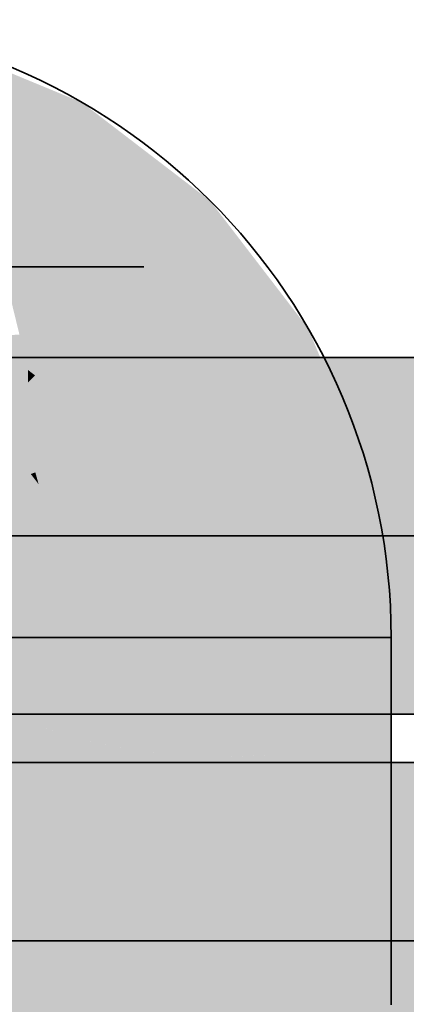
# Model space of a CAD drawing. Extents: x -459 to 541, y -543 to 550.
# Tile 433 of 577: x 88.86 to 90.76, y 380.49 to 385.35. Entities that reach past the tile are written whole.
import ezdxf

# ---------------------------------------------------------------- set-up
doc = ezdxf.new("R2010")
doc.units = 0
doc.layers.get('0').update_dxf_attribs({"lineweight": 35})
doc.layers.add('0-Shading', color=7, linetype='Continuous', lineweight=35)
doc.layers.add('H_Ruecklauf', color=5, linetype='Continuous', lineweight=35, true_color=0x0000ff)
doc.layers.add('H_Vorlauf', color=1, linetype='Continuous', lineweight=35, true_color=0xff0000)

# ---------------------------------------------------------------- blocks, each defined once
blk = doc.blocks.new('Shading-A07ALAKV1N', base_point=(152.5692, 260.2956))
at = {"layer": '0-Shading', "color": 174, "true_color": 0x000090}
for points in [[(88.4289, 385.2434), (88.4182, 385.2033), (89.1645, 384.9387), (89.1438, 384.9027)], [(89.1645, 384.9387), (89.1438, 384.9027), (89.7962, 384.454), (89.7668, 384.4246)], [(89.7962, 384.454), (89.7668, 384.4246), (90.2809, 383.8224), (90.2449, 383.8016)], [(90.2809, 383.8224), (90.2449, 383.8016), (90.5856, 383.0867), (90.5455, 383.076)], [(63.614, 383.6505), (144.634, 383.6505), (63.8378, 383.6805), (145.8319, 383.6805)], [(90.5856, 383.0867), (90.5455, 383.076), (90.6895, 382.2973), (90.648, 382.2973)], [(90.6895, 382.0676), (90.6895, 382.2973), (90.648, 381.9427), (90.648, 382.2973)], [(90.6895, 380.4854), (90.6895, 382.0676), (90.648, 380.4854), (90.648, 381.9427)], [(64.0695, 381.9204), (142.4319, 381.9204), (63.8378, 381.9504), (141.3499, 381.9504)]]:
    blk.add_solid(points, dxfattribs=at)
at = {"layer": '0-Shading', "color": 174, "true_color": 0x0000af}
for points in [[(88.4182, 385.2033), (88.3866, 385.0855), (89.1438, 384.9027), (89.0828, 384.7972)], [(89.1438, 384.9027), (89.0828, 384.7972), (89.7668, 384.4246), (89.6806, 384.3384)], [(89.7668, 384.4246), (89.6806, 384.3384), (90.2449, 383.8016), (90.1394, 383.7406)], [(90.2449, 383.8016), (90.1394, 383.7406), (90.5455, 383.076), (90.4277, 383.0444)], [(90.5455, 383.076), (90.4277, 383.0444), (90.648, 382.2973), (90.5261, 382.2973)]]:
    blk.add_solid(points, dxfattribs=at)
at = {"layer": '0-Shading', "color": 172, "true_color": 0x0000cc}
for points in [[(88.3866, 385.0855), (88.3364, 384.8983), (89.0828, 384.7972), (88.9859, 384.6293)], [(89.0828, 384.7972), (88.9859, 384.6293), (89.6806, 384.3384), (89.5435, 384.2014)], [(89.6806, 384.3384), (89.5435, 384.2014), (90.1394, 383.7406), (89.9715, 383.6437)], [(90.1394, 383.7406), (89.9715, 383.6437), (90.4277, 383.0444), (90.2405, 382.9943)], [(90.4277, 383.0444), (90.2405, 382.9943), (90.5261, 382.2973), (90.3322, 382.2973)]]:
    blk.add_solid(points, dxfattribs=at)
at = {"layer": '0-Shading', "color": 172, "true_color": 0x0000e4}
for points in [[(88.4811, 384.6421), (88.9859, 384.6293), (88.323, 384.8481), (88.3364, 384.8983)], [(88.5653, 384.5323), (88.8595, 384.4105), (88.4811, 384.6421), (88.9859, 384.6293)], [(88.9859, 384.6293), (88.8595, 384.4105), (89.5435, 384.2014), (89.3649, 384.0227)], [(89.5435, 384.2014), (89.3649, 384.0227), (89.9715, 383.6437), (89.7526, 383.5173)], [(89.9715, 383.6437), (89.7526, 383.5173), (90.2405, 382.9943), (89.9964, 382.9289)], [(141.1676, 383.2404), (142.2196, 383.4227), (63.1336, 383.2404), (63.2495, 383.4227)], [(90.2405, 382.9943), (89.9964, 382.9289), (90.3322, 382.2973), (90.0795, 382.2973)], [(88.818, 382.6131), (88.5739, 382.5477), (88.8595, 382.2973), (88.6069, 382.2973)], [(139.8154, 382.1782), (139.4676, 382.3604), (63.4133, 382.1782), (63.2495, 382.3604)], [(88.7168, 381.954), (88.8595, 381.8885), (88.6069, 382.2973), (88.8595, 382.2973)], [(90.3322, 381.7607), (90.3322, 382.2973), (90.0795, 381.7161), (90.0795, 382.2973)], [(88.8547, 380.4984), (88.8595, 380.4973), (88.6069, 382.0045), (88.8595, 381.8885)], [(90.0795, 380.4854), (90.3322, 380.4854), (90.2083, 381.7389), (90.3322, 381.7607)], [(90.0795, 380.4854), (90.2083, 381.7389), (90.0795, 381.1169)], [(90.2083, 381.7389), (90.0795, 381.7161), (90.0795, 381.1169)], [(88.6069, 380.5214), (88.8595, 380.4973), (88.6178, 380.5535)], [(88.6069, 380.5214), (88.6069, 380.4854), (88.8595, 380.4973), (88.8595, 380.4854)]]:
    blk.add_solid(points, dxfattribs=at)
at = {"layer": '0-Shading', "color": 5, "true_color": 0x0000f5}
for points in [[(88.5653, 384.5323), (88.7734, 384.2612), (88.8595, 384.4105)], [(88.8718, 384.0907), (89.3649, 384.0227), (88.7734, 384.2612), (88.8595, 384.4105)], [(88.7806, 384.1033), (88.8718, 384.0907), (88.739, 384.2017), (88.7734, 384.2612)], [(88.8718, 384.0907), (88.7806, 384.1033), (88.9312, 383.9877)], [(89.1568, 383.8146), (89.3649, 384.0227), (88.9312, 383.9877), (88.8718, 384.0907)], [(89.3649, 384.0227), (89.1568, 383.8146), (89.7526, 383.5173), (89.4978, 383.3702)], [(89.7526, 383.5173), (89.4978, 383.3702), (89.9964, 382.9289), (89.7122, 382.8527)], [(88.7103, 383.3681), (88.6808, 383.0471), (88.8847, 383.0274), (88.6916, 382.9484)], [(88.7103, 383.3681), (88.8847, 383.0274), (88.912, 383.1051)], [(140.3176, 383.0282), (141.1676, 383.2404), (63.0737, 383.0282), (63.1336, 383.2404)], [(88.8847, 383.0274), (88.9509, 383.0545), (88.912, 383.1051)], [(88.8797, 383.0134), (88.9509, 383.0545), (88.8847, 383.0274)], [(89.0793, 382.6831), (89.1022, 382.6893), (88.8797, 383.0134), (88.9509, 383.0545)], [(88.6961, 382.9073), (88.8797, 383.0134), (88.6916, 382.9484), (88.8847, 383.0274)], [(88.8797, 383.0134), (88.6961, 382.9073), (88.818, 382.6131)], [(88.818, 382.6131), (89.0793, 382.6831), (88.8782, 383.0031)], [(89.0793, 382.6831), (88.8797, 383.0134), (88.8782, 383.0031)], [(89.9964, 382.9289), (89.7122, 382.8527), (90.0795, 382.2973), (89.7853, 382.2973)], [(89.1022, 382.6893), (88.818, 382.6131), (89.1538, 382.2973), (88.8595, 382.2973)], [(139.4676, 382.3604), (139.4376, 382.5727), (63.2495, 382.3604), (63.1336, 382.5727)], [(88.988, 381.8483), (89.1538, 381.7964), (88.8595, 382.2973), (89.1538, 382.2973)], [(88.8595, 381.8885), (88.988, 381.8483), (88.8595, 382.2973)], [(90.0795, 381.7161), (90.0795, 382.2973), (89.7853, 381.7072), (89.7853, 382.2973)], [(88.9232, 380.4854), (88.8595, 381.8885), (88.8595, 380.4973)], [(88.9232, 380.4854), (89.1538, 380.4854), (88.8595, 381.8885), (89.1538, 381.7964)], [(89.9287, 381.7115), (89.7853, 380.4854), (90.0795, 381.7161), (90.0795, 381.1169)], [(89.7853, 380.4854), (89.9287, 381.7115), (89.7853, 381.1169)], [(89.9287, 381.7115), (89.7853, 381.7072), (89.7853, 381.1169)], [(89.7853, 380.4854), (90.0795, 380.4854), (90.0795, 381.1169)], [(88.8595, 380.4854), (88.9232, 380.4854), (88.8595, 380.4973)]]:
    blk.add_solid(points, dxfattribs=at)
at = {"layer": '0-Shading', "color": 5, "true_color": 0x0000fd}
for points in [[(88.7806, 384.1033), (88.856, 383.7935), (88.9312, 383.9877), (88.9909, 383.803)], [(88.9312, 383.9877), (89.0361, 383.8062), (89.1568, 383.8146)], [(88.9312, 383.9877), (88.9909, 383.803), (89.0361, 383.8062)], [(88.8961, 383.6288), (88.856, 383.7935), (88.7472, 383.7777), (88.7427, 383.7856)], [(88.7909, 383.7008), (88.8987, 383.6181), (88.7472, 383.7777), (88.8961, 383.6288)], [(88.856, 383.7935), (88.8987, 383.6181), (88.8589, 383.7937), (88.9361, 383.6931)], [(88.9361, 383.6931), (88.9909, 383.803), (88.8589, 383.7937)], [(88.9909, 383.803), (88.9361, 383.6931), (89.0286, 383.6864), (88.9792, 383.637)], [(88.9909, 383.803), (89.0286, 383.6864), (89.0361, 383.8062), (89.0772, 383.735)], [(89.0772, 383.735), (89.1568, 383.8146), (89.0361, 383.8062)], [(89.2326, 383.3597), (89.4978, 383.3702), (89.0772, 383.735), (89.1568, 383.8146)], [(89.0286, 383.6864), (89.2326, 383.3597), (89.0772, 383.735)], [(88.8987, 383.6181), (88.7909, 383.7008), (88.8985, 383.5874), (88.8129, 383.5779)], [(88.9361, 383.6931), (88.8987, 383.6181), (88.9792, 383.637), (88.9335, 383.5913)], [(89.0926, 383.4406), (89.0286, 383.6864), (88.9792, 383.637)], [(89.0286, 383.6864), (89.0926, 383.4406), (89.2326, 383.3597), (89.1414, 383.3561)], [(89.1149, 383.355), (89.0926, 383.4406), (88.9335, 383.5913), (88.9792, 383.637)], [(88.8259, 383.5046), (88.8985, 383.5874), (88.8129, 383.5779)], [(88.8985, 383.5874), (88.8259, 383.5046), (88.8983, 383.5561), (88.8291, 383.4869)], [(88.8983, 383.5561), (88.9335, 383.5913), (88.8985, 383.5874)], [(88.8983, 383.5561), (88.909, 383.2031), (88.9335, 383.5913), (88.9154, 383.1807)], [(88.8985, 383.5874), (88.9335, 383.5913), (88.8987, 383.6181)], [(88.9335, 383.5913), (88.9154, 383.1807), (89.0991, 383.1693), (88.9345, 383.1129)], [(88.9335, 383.5913), (89.0991, 383.1693), (89.1149, 383.355)], [(88.909, 383.2031), (88.8983, 383.5561), (88.8291, 383.4869)], [(88.912, 383.1051), (88.909, 383.2031), (88.7103, 383.3681), (88.8291, 383.4869)], [(89.0926, 383.4406), (89.1149, 383.355), (89.1414, 383.3561)], [(89.0991, 383.1693), (89.2244, 383.2123), (89.1149, 383.355)], [(89.1149, 383.355), (89.2244, 383.2123), (89.1414, 383.3561)], [(89.2244, 383.2123), (89.2803, 383.2446), (89.1414, 383.3561), (89.2326, 383.3597)], [(89.2803, 383.2446), (89.4978, 383.3702), (89.2326, 383.3597)], [(89.7122, 382.8527), (89.4978, 383.3702), (89.4072, 382.771), (89.2803, 383.2446)], [(89.2803, 383.2446), (89.2244, 383.2123), (89.4072, 382.771)], [(88.909, 383.2031), (88.912, 383.1051), (88.9154, 383.1807)], [(89.0965, 383.1385), (89.2244, 383.2123), (89.0991, 383.1693)], [(89.4072, 382.771), (89.2244, 383.2123), (89.1022, 382.6893), (89.0965, 383.1385)], [(88.9154, 383.1807), (88.912, 383.1051), (88.9345, 383.1129)], [(88.9509, 383.0545), (89.0965, 383.1385), (88.9345, 383.1129), (89.0991, 383.1693)], [(88.912, 383.1051), (88.9509, 383.0545), (88.9345, 383.1129)], [(89.0965, 383.1385), (88.9509, 383.0545), (89.1022, 382.6893)], [(139.7275, 382.8004), (140.3176, 383.0282), (63.0737, 382.8004), (63.0737, 383.0282)], [(89.7122, 382.8527), (89.4072, 382.771), (89.7853, 382.2973), (89.4695, 382.2973)], [(139.4376, 382.5727), (139.7275, 382.8004), (63.1336, 382.5727), (63.0737, 382.8004)], [(89.4072, 382.771), (89.1022, 382.6893), (89.4695, 382.2973), (89.1538, 382.2973)], [(89.2542, 381.7768), (89.4695, 381.7346), (89.1538, 382.2973), (89.4695, 382.2973)], [(89.1538, 381.7964), (89.2542, 381.7768), (89.1538, 382.2973)], [(89.5068, 381.7314), (89.7853, 381.7072), (89.4695, 382.2973), (89.7853, 382.2973)], [(89.4695, 381.7346), (89.5068, 381.7314), (89.4695, 382.2973)], [(89.1538, 380.4854), (89.4695, 381.1631), (89.1538, 381.7964), (89.4695, 381.7346)], [(89.6045, 381.7229), (89.4695, 381.7346), (89.4695, 381.1631)], [(89.4695, 380.4854), (89.6045, 381.7229), (89.4695, 381.1631)], [(89.6045, 381.7229), (89.4695, 380.4854), (89.7853, 381.7072), (89.7853, 381.1169)], [(89.1538, 380.4854), (89.4695, 380.4854), (89.4695, 381.1631)], [(89.4695, 380.4854), (89.7853, 380.4854), (89.7853, 381.1169)]]:
    blk.add_solid(points, dxfattribs=at)
at = {"layer": '0-Shading', "color": 174, "true_color": 0x0000b0}
for points in [[(144.634, 383.6505), (63.614, 383.6505), (143.402, 383.5626), (63.4133, 383.5626)], [(90.648, 381.9427), (90.648, 382.2973), (90.5261, 381.838), (90.5261, 382.2973)], [(140.4574, 382.0383), (63.614, 382.0383), (141.3499, 381.9504), (63.8378, 381.9504)], [(90.648, 380.4854), (90.648, 381.9427), (90.5261, 380.4854), (90.5261, 381.838)]]:
    blk.add_solid(points, dxfattribs=at)
at = {"layer": '0-Shading', "color": 172, "true_color": 0x0000cd}
for points in [[(143.402, 383.5626), (63.4133, 383.5626), (142.2196, 383.4227), (63.2495, 383.4227)], [(90.5261, 381.838), (90.5261, 382.2973), (90.3322, 381.7607), (90.3322, 382.2973)], [(140.4574, 382.0383), (139.8154, 382.1782), (63.614, 382.0383), (63.4133, 382.1782)], [(90.5261, 380.4854), (90.5261, 381.838), (90.3322, 380.4854), (90.3322, 381.7607)]]:
    blk.add_solid(points, dxfattribs=at)
blk = doc.blocks.new('Shading-A07ALAKX1N', base_point=(152.5493, 262.2348))
at = {"layer": '0-Shading', "color": 14, "true_color": 0x900000}
blk.add_solid([(1.0785, 381.6805), (1.4161, 381.6505), (141.9682, 381.6805), (140.7704, 381.6505)], dxfattribs=at)
at = {"layer": '0-Shading', "color": 14, "true_color": 0xb00000}
blk.add_solid([(1.4161, 381.6505), (1.8143, 381.5626), (140.7704, 381.6505), (139.5383, 381.5626)], dxfattribs=at)
at = {"layer": '0-Shading', "color": 12, "true_color": 0xcd0000}
for points in [[(139.5383, 381.5626), (1.8143, 381.5626), (138.54, 381.4445)], [(138.54, 381.4445), (1.8143, 381.5626), (2.3841, 381.4227), (1.9647, 381.5138)], [(138.54, 381.4445), (2.3841, 381.4227), (138.3559, 381.4227)]]:
    blk.add_solid(points, dxfattribs=at)
at = {"layer": '0-Shading', "color": 12, "true_color": 0xe40000}
blk.add_solid([(2.3841, 381.4227), (2.9939, 381.2404), (138.3559, 381.4227), (137.3039, 381.2404)], dxfattribs=at)
at = {"layer": '0-Shading', "color": 1, "true_color": 0xf50000}
for points in [[(2.9939, 381.2404), (3.5283, 381.0282), (137.3039, 381.2404), (136.4539, 381.0282)], [(129.2177, 380.5727), (4.2325, 380.5727), (129.1131, 380.3604), (4.3543, 380.3604)]]:
    blk.add_solid(points, dxfattribs=at)
at = {"layer": '0-Shading', "color": 1, "true_color": 0xfd0000}
for points in [[(3.5283, 381.0282), (3.9507, 380.8004), (136.4539, 381.0282), (135.8638, 380.8004)], [(129.4731, 380.8004), (3.9507, 380.8004), (129.2177, 380.5727), (4.2325, 380.5727)]]:
    blk.add_solid(points, dxfattribs=at)
blk = doc.blocks.new('Rohr - 1703-A07ALBMW1N', base_point=(59.63, 333.5852))
at = {"color": 0, "linetype": 'ByBlock', "lineweight": -2, "ltscale": 0.35}
blk.add_line((62.1871, 384.1273), (89.4695, 384.1273), dxfattribs=at)
blk = doc.blocks.new('Rohr - 1703-A07ALBYG1N', base_point=(-100.3714, 263.3486))
at = {"color": 0, "linetype": 'ByBlock', "lineweight": -2, "ltscale": 0.35}
blk.add_line((-98.0473, 382.8004), (170.0692, 382.8004), dxfattribs=at)
blk = doc.blocks.new('Rohr - 1703-A07ALBYY1N', base_point=(-100.2511, 264.2181))
at = {"color": 0, "linetype": 'ByBlock', "lineweight": -2, "ltscale": 0.35}
blk.add_line((165.0692, 380.8004), (-98.0473, 380.8004), dxfattribs=at)
blk = doc.blocks.new('Geometrie-A07ALC2E1N', base_point=(-101.2514, 241.343))
at = {"layer": 'H_Ruecklauf', "lineweight": -2}
for p, q in [((168.7492, 383.6804), (-96.7273, 383.6804)), ((88.9642, 382.2973), (88.2495, 382.2973)), ((90.6895, 382.2973), (88.2495, 382.2973)), ((89.9749, 382.2973), (88.9642, 382.2973)), ((90.6895, 382.2973), (89.9749, 382.2973)), ((90.6895, 380.4854), (90.6895, 382.2973)), ((-96.7273, 381.9204), (168.7492, 381.9204))]:
    blk.add_line(p, q, dxfattribs=at)
blk.add_ellipse((87.6395, 382.2973), major_axis=(3.05, 0), ratio=1, start_param=0, end_param=1.570796, dxfattribs=at)
blk = doc.blocks.new('Geometrie-A07ALC2G1N', base_point=(-101.1311, 241.343))
at = {"layer": 'H_Vorlauf', "lineweight": -2}
blk.add_line((163.7492, 381.6804), (-96.7273, 381.6804), dxfattribs=at)

msp = doc.modelspace()

# ---------------------------------------------------------------- block references
for name, p in [('Shading-A07ALAKV1N', (152.5692, 260.2956)), ('Shading-A07ALAKX1N', (152.5493, 262.2348))]:
    msp.add_blockref(name, p)
at = {"linetype": 'Continuous', "ltscale": 0.35}
for name, p in [('Geometrie-A07ALC2E1N', (-101.2514, 241.343)), ('Geometrie-A07ALC2G1N', (-101.1311, 241.343))]:
    msp.add_blockref(name, p, dxfattribs=at)
at = {"layer": 'H_Ruecklauf', "ltscale": 0.35}
for name, p in [('Rohr - 1703-A07ALBMW1N', (59.63, 333.5852)), ('Rohr - 1703-A07ALBYG1N', (-100.3714, 263.3486))]:
    msp.add_blockref(name, p, dxfattribs=at)
at = {"layer": 'H_Vorlauf', "ltscale": 0.35}
msp.add_blockref('Rohr - 1703-A07ALBYY1N', (-100.2511, 264.2181), dxfattribs=at)

doc.saveas('drawing.dxf')
